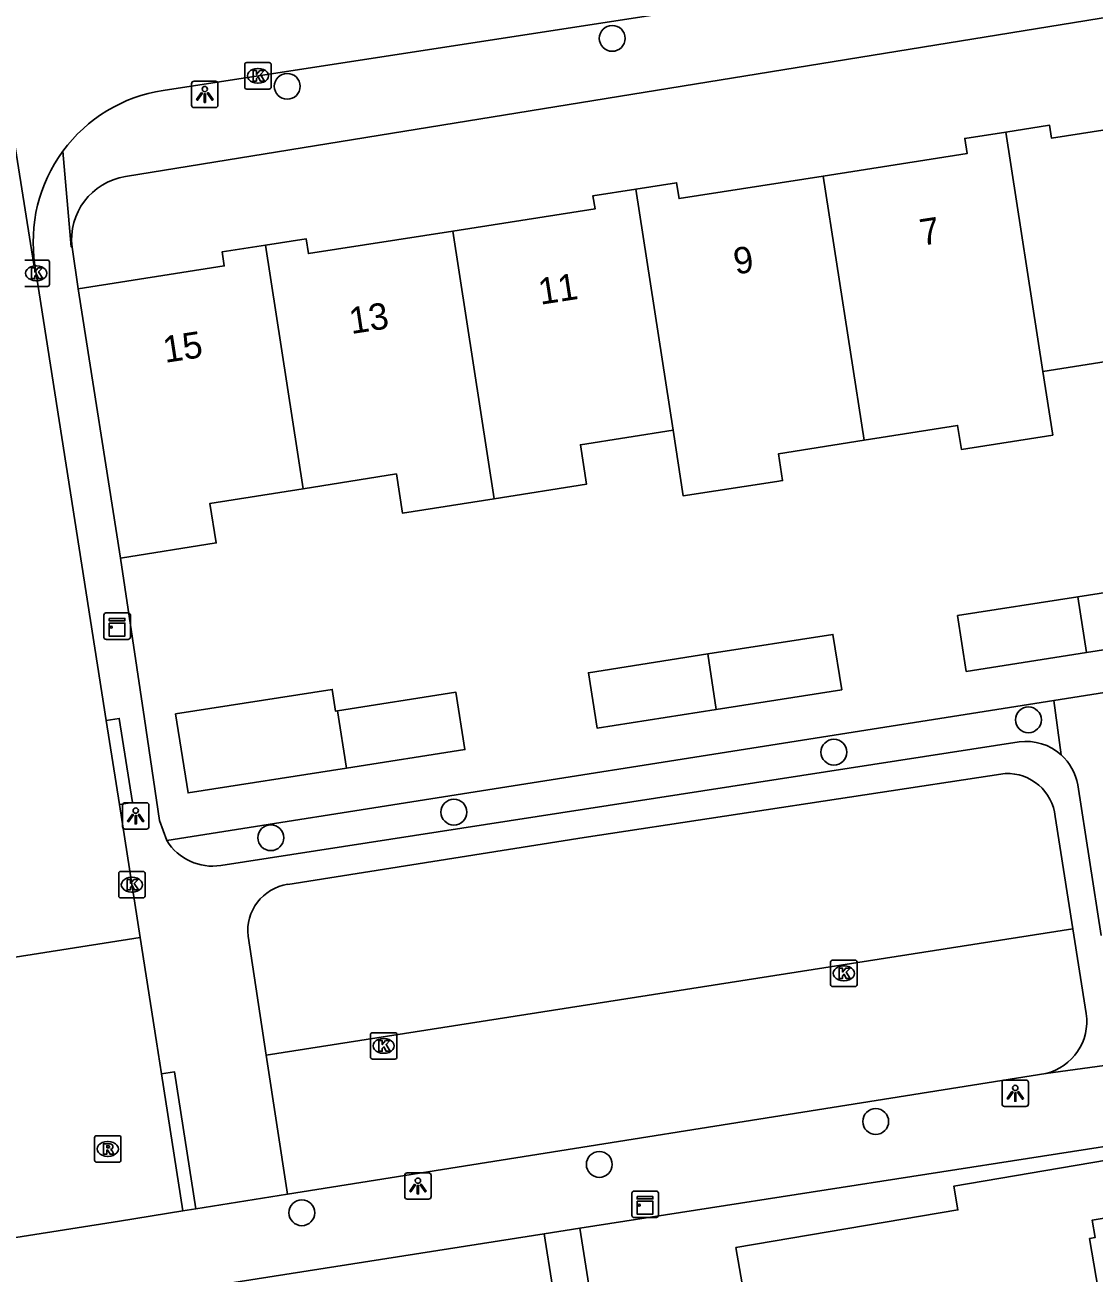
# Model space of a CAD drawing. Extents: x 160077 to 160945, y 386481 to 387498.
# Drawn here: x 160556.92 to 160597.37, y 387146.34 to 387193.58 of the extents above; entities that cross this region are included whole.
import ezdxf

# ---------------------------------------------------------------- set-up
doc = ezdxf.new("R2010")
doc.units = 0
for name, color, linetype in [('IMGEO_Boom', 7, 'Continuous'), ('IMGEO_Groenvoorziening', 7, 'Continuous'), ('IMGEO_Kast', 7, 'Continuous'), ('IMGEO_Kolk', 7, 'Continuous'), ('IMGEO_Lichtpunt', 7, 'Continuous'), ('IMGEO_Muur', 7, 'Continuous'), ('IMGEO_Pand', 7, 'Continuous'), ('IMGEO_Pand_nummerreeks', 7, 'Continuous'), ('IMGEO_Rijbaan_lokaal_open', 7, 'Continuous'), ('IMGEO_Rioolput', 7, 'Continuous'), ('IMGEO_Voetpad_open', 7, 'Continuous')]:
    doc.layers.add(name, color=color, linetype=linetype)

msp = doc.modelspace()

# ---------------------------------------------------------------- linework, layer by layer
at = {"layer": 'IMGEO_Boom'}
for centre in [(160579.14, 387193.072), (160566.841, 387191.256), (160594.89, 387167.278), (160587.528, 387166.054), (160573.148, 387163.784), (160566.218, 387162.815), (160589.11, 387152.074), (160578.651, 387150.449), (160567.394, 387148.619)]:
    msp.add_circle(centre, 0.489, dxfattribs=at)
at = {"layer": 'IMGEO_Groenvoorziening'}
for points in [[(160595.851, 387168.006), (160622.773, 387172.259)], [(160562.29, 387162.704), (160595.851, 387168.006)], [(160595.851, 387168.006), (160596.123, 387165.956)]]:
    msp.add_lwpolyline(points, dxfattribs=at)
at = {"layer": 'IMGEO_Kast'}
for p, q in [((160559.904, 387170.399), (160559.904, 387171.24)), ((160559.904, 387171.24), (160559.904, 387170.399)), ((160559.979, 387171.324), (160560.82, 387171.324)), ((160560.82, 387171.324), (160559.979, 387171.324)), ((160560.904, 387171.249), (160560.904, 387170.408)), ((160560.904, 387170.408), (160560.904, 387171.249)), ((160560.829, 387170.324), (160559.988, 387170.324)), ((160559.988, 387170.324), (160560.829, 387170.324)), ((160579.885, 387148.515), (160579.885, 387149.356)), ((160579.885, 387149.356), (160579.885, 387148.515)), ((160579.96, 387149.44), (160580.801, 387149.44)), ((160580.801, 387149.44), (160579.96, 387149.44)), ((160580.885, 387149.365), (160580.885, 387148.524)), ((160580.885, 387148.524), (160580.885, 387149.365)), ((160580.81, 387148.44), (160579.969, 387148.44)), ((160579.969, 387148.44), (160580.81, 387148.44))]:
    msp.add_line(p, q, dxfattribs=at)
for points in [[(160560.099, 387171.114), (160560.699, 387171.114), (160560.699, 387171.029), (160560.099, 387171.029), (160560.099, 387171.114)], [(160560.099, 387170.939), (160560.699, 387170.939), (160560.699, 387170.45), (160560.099, 387170.45), (160560.099, 387170.939)], [(160580.08, 387149.23), (160580.68, 387149.23), (160580.68, 387149.145), (160580.08, 387149.145), (160580.08, 387149.23)], [(160580.08, 387149.055), (160580.68, 387149.055), (160580.68, 387148.566), (160580.08, 387148.566), (160580.08, 387149.055)]]:
    msp.add_lwpolyline(points, dxfattribs=at)
for centre in [(160560.183, 387170.788), (160580.164, 387148.904)]:
    msp.add_circle(centre, 0.0377, dxfattribs=at)
for centre, start, end in [((160559.982, 387171.246), 92.4484, 184.2845), ((160559.982, 387171.246), 92.4484, 184.2845), ((160560.826, 387171.246), 2.4484, 94.2845), ((160560.826, 387171.246), 2.4484, 94.2845), ((160559.982, 387170.402), 182.4484, 274.2845), ((160559.982, 387170.402), 182.4484, 274.2845), ((160560.826, 387170.402), 272.4484, 4.2845), ((160560.826, 387170.402), 272.4484, 4.2845), ((160579.963, 387149.362), 92.4484, 184.2845), ((160579.963, 387149.362), 92.4484, 184.2845), ((160580.807, 387149.362), 2.4484, 94.2845), ((160580.807, 387149.362), 2.4484, 94.2845), ((160579.963, 387148.518), 182.4484, 274.2845), ((160579.963, 387148.518), 182.4484, 274.2845), ((160580.807, 387148.518), 272.4484, 4.2845), ((160580.807, 387148.518), 272.4484, 4.2845)]:
    msp.add_arc(centre, 0.0779, start, end, dxfattribs=at)
at = {"layer": 'IMGEO_Kolk'}
for p, q in [((160565.232, 387191.227), (160565.232, 387192.079)), ((160565.307, 387192.153), (160566.159, 387192.153)), ((160565.72, 387191.933), (160565.745, 387191.933)), ((160566.233, 387192.079), (160566.233, 387191.227)), ((160565.743, 387191.373), (160565.718, 387191.373)), ((160566.159, 387191.153), (160565.307, 387191.153)), ((160556.916, 387184.68), (160557.768, 387184.68)), ((160557.329, 387184.46), (160557.354, 387184.46)), ((160557.842, 387184.606), (160557.842, 387183.754)), ((160557.352, 387183.9), (160557.327, 387183.9)), ((160557.768, 387183.68), (160556.916, 387183.68)), ((160560.537, 387161.538), (160561.389, 387161.538)), ((160560.462, 387160.612), (160560.462, 387161.464)), ((160560.95, 387161.318), (160560.975, 387161.318)), ((160561.463, 387161.464), (160561.463, 387160.612)), ((160560.973, 387160.758), (160560.948, 387160.758)), ((160561.389, 387160.538), (160560.537, 387160.538)), ((160587.48, 387158.182), (160588.332, 387158.182)), ((160587.405, 387157.256), (160587.405, 387158.108)), ((160587.893, 387157.962), (160587.918, 387157.962)), ((160588.406, 387158.108), (160588.406, 387157.256)), ((160587.916, 387157.402), (160587.891, 387157.402)), ((160588.332, 387157.182), (160587.48, 387157.182)), ((160569.991, 387154.508), (160569.991, 387155.36)), ((160570.066, 387155.434), (160570.918, 387155.434)), ((160570.992, 387155.36), (160570.992, 387154.508)), ((160570.479, 387155.214), (160570.504, 387155.214)), ((160570.918, 387154.434), (160570.066, 387154.434)), ((160570.502, 387154.654), (160570.477, 387154.654))]:
    msp.add_line(p, q, dxfattribs=at)
for points in [[(160565.232, 387191.227), (160565.232, 387192.079)], [(160565.307, 387192.153), (160566.159, 387192.153)], [(160565.553, 387191.853), (160565.676, 387191.853), (160565.676, 387191.702), (160565.806, 387191.853), (160565.97, 387191.853), (160565.824, 387191.702), (160565.977, 387191.453), (160565.825, 387191.453), (160565.74, 387191.617), (160565.676, 387191.55), (160565.676, 387191.453), (160565.553, 387191.453), (160565.553, 387191.853)], [(160566.233, 387192.079), (160566.233, 387191.227)], [(160566.159, 387191.153), (160565.307, 387191.153)], [(160556.916, 387184.68), (160557.768, 387184.68)], [(160557.162, 387184.38), (160557.285, 387184.38), (160557.285, 387184.229), (160557.415, 387184.38), (160557.579, 387184.38), (160557.433, 387184.229), (160557.586, 387183.98), (160557.434, 387183.98), (160557.349, 387184.144), (160557.285, 387184.077), (160557.285, 387183.98), (160557.162, 387183.98), (160557.162, 387184.38)], [(160557.842, 387184.606), (160557.842, 387183.754)], [(160557.768, 387183.68), (160556.916, 387183.68)], [(160560.537, 387161.538), (160561.389, 387161.538)], [(160560.462, 387160.612), (160560.462, 387161.464)], [(160560.783, 387161.238), (160560.906, 387161.238), (160560.906, 387161.087), (160561.036, 387161.238), (160561.2, 387161.238), (160561.054, 387161.087), (160561.207, 387160.838), (160561.055, 387160.838), (160560.97, 387161.002), (160560.906, 387160.935), (160560.906, 387160.838), (160560.783, 387160.838), (160560.783, 387161.238)], [(160561.463, 387161.464), (160561.463, 387160.612)], [(160561.389, 387160.538), (160560.537, 387160.538)], [(160587.48, 387158.182), (160588.332, 387158.182)], [(160587.405, 387157.256), (160587.405, 387158.108)], [(160587.726, 387157.882), (160587.849, 387157.882), (160587.849, 387157.731), (160587.979, 387157.882), (160588.143, 387157.882), (160587.997, 387157.731), (160588.15, 387157.482), (160587.998, 387157.482), (160587.913, 387157.646), (160587.849, 387157.579), (160587.849, 387157.482), (160587.726, 387157.482), (160587.726, 387157.882)], [(160588.406, 387158.108), (160588.406, 387157.256)], [(160588.332, 387157.182), (160587.48, 387157.182)], [(160569.991, 387154.508), (160569.991, 387155.36)], [(160570.066, 387155.434), (160570.918, 387155.434)], [(160570.992, 387155.36), (160570.992, 387154.508)], [(160570.312, 387155.134), (160570.435, 387155.134), (160570.435, 387154.983), (160570.565, 387155.134), (160570.729, 387155.134), (160570.583, 387154.983), (160570.736, 387154.734), (160570.584, 387154.734), (160570.499, 387154.898), (160570.435, 387154.831), (160570.435, 387154.734), (160570.312, 387154.734), (160570.312, 387155.134)], [(160570.918, 387154.434), (160570.066, 387154.434)]]:
    msp.add_lwpolyline(points, dxfattribs=at)
for centre, start, end in [((160565.309, 387192.077), 91.552, 178.448), ((160565.309, 387192.077), 91.552, 178.448), ((160566.157, 387192.077), 1.552, 88.448), ((160566.157, 387192.077), 1.552, 88.448), ((160565.309, 387191.229), 181.552, 268.448), ((160565.309, 387191.229), 181.552, 268.448), ((160566.157, 387191.229), 271.552, 358.448), ((160566.157, 387191.229), 271.552, 358.448), ((160557.766, 387184.604), 1.552, 88.448), ((160557.766, 387184.604), 1.552, 88.448), ((160557.766, 387183.756), 271.552, 358.448), ((160557.766, 387183.756), 271.552, 358.448), ((160560.539, 387161.462), 91.552, 178.448), ((160560.539, 387161.462), 91.552, 178.448), ((160561.387, 387161.462), 1.552, 88.448), ((160561.387, 387161.462), 1.552, 88.448), ((160560.539, 387160.614), 181.552, 268.448), ((160560.539, 387160.614), 181.552, 268.448), ((160561.387, 387160.614), 271.552, 358.448), ((160561.387, 387160.614), 271.552, 358.448), ((160587.482, 387158.106), 91.552, 178.448), ((160587.482, 387158.106), 91.552, 178.448), ((160588.33, 387158.106), 1.552, 88.448), ((160588.33, 387158.106), 1.552, 88.448), ((160587.482, 387157.258), 181.552, 268.448), ((160587.482, 387157.258), 181.552, 268.448), ((160588.33, 387157.258), 271.552, 358.448), ((160588.33, 387157.258), 271.552, 358.448), ((160570.068, 387155.358), 91.552, 178.448), ((160570.068, 387155.358), 91.552, 178.448), ((160570.916, 387155.358), 1.552, 88.448), ((160570.916, 387155.358), 1.552, 88.448), ((160570.068, 387154.51), 181.552, 268.448), ((160570.068, 387154.51), 181.552, 268.448), ((160570.916, 387154.51), 271.552, 358.448), ((160570.916, 387154.51), 271.552, 358.448)]:
    msp.add_arc(centre, 0.0765, start, end, dxfattribs=at)
for centre, major_axis, ratio, start_param, end_param in [((160565.719, 387191.653), (-0.387, 0.002), 0.722429, 4.712389, 7.853982), ((160565.744, 387191.653), (-0.39, 0.002), 0.717154, 1.570796, 4.712389), ((160557.328, 387184.18), (-0.387, 0.002), 0.722429, 4.712389, 7.853982), ((160557.353, 387184.18), (-0.39, 0.002), 0.717154, 1.570796, 4.712389), ((160560.949, 387161.038), (-0.387, 0.002), 0.722429, 4.712389, 7.853982), ((160560.974, 387161.038), (-0.39, 0.002), 0.717154, 1.570796, 4.712389), ((160587.892, 387157.682), (-0.387, 0.002), 0.722429, 4.712389, 7.853982), ((160587.917, 387157.682), (-0.39, 0.002), 0.717154, 1.570796, 4.712389), ((160570.478, 387154.934), (-0.387, 0.002), 0.722429, 4.712389, 7.853982), ((160570.503, 387154.934), (-0.39, 0.002), 0.717154, 1.570796, 4.712389)]:
    msp.add_ellipse(centre, major_axis=major_axis, ratio=ratio, start_param=start_param, end_param=end_param, dxfattribs=at)
at = {"layer": 'IMGEO_Lichtpunt'}
for p, q in [((160563.222, 387191.355), (160563.222, 387190.548)), ((160563.222, 387191.355), (160563.222, 387190.548)), ((160564.124, 387191.45), (160563.316, 387191.45)), ((160564.124, 387191.45), (160563.316, 387191.45)), ((160564.218, 387190.548), (160564.218, 387191.355)), ((160564.218, 387190.548), (160564.218, 387191.355)), ((160563.316, 387190.454), (160564.124, 387190.454)), ((160563.316, 387190.454), (160564.124, 387190.454)), ((160560.609, 387164.044), (160560.609, 387163.237)), ((160560.609, 387164.044), (160560.609, 387163.237)), ((160561.511, 387164.139), (160560.703, 387164.139)), ((160561.511, 387164.139), (160560.703, 387164.139)), ((160561.605, 387163.237), (160561.605, 387164.044)), ((160561.605, 387163.237), (160561.605, 387164.044)), ((160560.703, 387163.143), (160561.511, 387163.143)), ((160560.703, 387163.143), (160561.511, 387163.143)), ((160593.893, 387153.545), (160593.893, 387152.738)), ((160593.893, 387153.545), (160593.893, 387152.738)), ((160594.795, 387153.64), (160593.987, 387153.64)), ((160594.795, 387153.64), (160593.987, 387153.64)), ((160594.889, 387152.738), (160594.889, 387153.545)), ((160594.889, 387152.738), (160594.889, 387153.545)), ((160593.987, 387152.644), (160594.795, 387152.644)), ((160593.987, 387152.644), (160594.795, 387152.644)), ((160571.288, 387150.036), (160571.288, 387149.229)), ((160571.288, 387150.036), (160571.288, 387149.229)), ((160572.19, 387150.131), (160571.382, 387150.131)), ((160572.19, 387150.131), (160571.382, 387150.131)), ((160572.284, 387149.229), (160572.284, 387150.036)), ((160572.284, 387149.229), (160572.284, 387150.036)), ((160571.382, 387149.135), (160572.19, 387149.135)), ((160571.382, 387149.135), (160572.19, 387149.135))]:
    msp.add_line(p, q, dxfattribs=at)
for points in [[(160563.596, 387191.019), (160563.635, 387190.991), (160563.447, 387190.729), (160563.409, 387190.756), (160563.596, 387191.019)], [(160563.698, 387190.971), (160563.745, 387190.971), (160563.745, 387190.649), (160563.698, 387190.649), (160563.698, 387190.971)], [(160563.808, 387190.991), (160563.846, 387191.018), (160564.033, 387190.756), (160563.994, 387190.728), (160563.808, 387190.991)], [(160560.983, 387163.708), (160561.022, 387163.68), (160560.834, 387163.418), (160560.796, 387163.445), (160560.983, 387163.708)], [(160561.085, 387163.66), (160561.132, 387163.66), (160561.132, 387163.338), (160561.085, 387163.338), (160561.085, 387163.66)], [(160561.195, 387163.68), (160561.233, 387163.707), (160561.42, 387163.445), (160561.381, 387163.417), (160561.195, 387163.68)], [(160594.267, 387153.209), (160594.306, 387153.181), (160594.118, 387152.919), (160594.08, 387152.946), (160594.267, 387153.209)], [(160594.369, 387153.161), (160594.416, 387153.161), (160594.416, 387152.839), (160594.369, 387152.839), (160594.369, 387153.161)], [(160594.479, 387153.181), (160594.517, 387153.208), (160594.704, 387152.946), (160594.665, 387152.918), (160594.479, 387153.181)], [(160571.662, 387149.7), (160571.701, 387149.672), (160571.513, 387149.41), (160571.475, 387149.437), (160571.662, 387149.7)], [(160571.874, 387149.672), (160571.912, 387149.699), (160572.099, 387149.437), (160572.06, 387149.409), (160571.874, 387149.672)], [(160571.764, 387149.652), (160571.811, 387149.652), (160571.811, 387149.33), (160571.764, 387149.33), (160571.764, 387149.652)]]:
    msp.add_lwpolyline(points, dxfattribs=at)
for centre in [(160563.721, 387191.153), (160561.108, 387163.842), (160594.392, 387153.343), (160571.787, 387149.834)]:
    msp.add_circle(centre, 0.0994, dxfattribs=at)
for centre, start, end in [((160563.316, 387191.355), 90, 180), ((160563.316, 387191.355), 90, 180), ((160564.124, 387191.355), 0, 90), ((160564.124, 387191.355), 0, 90), ((160563.316, 387190.548), 180, 270), ((160563.316, 387190.548), 180, 270), ((160564.124, 387190.548), 270, 0), ((160564.124, 387190.548), 270, 360), ((160560.703, 387164.044), 90, 180), ((160560.703, 387164.044), 90, 180), ((160561.511, 387164.044), 0, 90), ((160561.511, 387164.044), 0, 90), ((160560.703, 387163.237), 180, 270), ((160560.703, 387163.237), 180, 270), ((160561.511, 387163.237), 270, 0), ((160561.511, 387163.237), 270, 360), ((160593.987, 387153.545), 90, 180), ((160593.987, 387153.545), 90, 180), ((160594.795, 387153.545), 0, 90), ((160594.795, 387153.545), 0, 90), ((160593.987, 387152.738), 180, 270), ((160593.987, 387152.738), 180, 270), ((160594.795, 387152.738), 270, 0), ((160594.795, 387152.738), 270, 360), ((160571.382, 387150.036), 90, 180), ((160571.382, 387150.036), 90, 180), ((160572.19, 387150.036), 0, 90), ((160572.19, 387150.036), 0, 90), ((160571.382, 387149.229), 180, 270), ((160571.382, 387149.229), 180, 270), ((160572.19, 387149.229), 270, 0), ((160572.19, 387149.229), 270, 360)]:
    msp.add_arc(centre, 0.0946, start, end, dxfattribs=at)
at = {"layer": 'IMGEO_Muur'}
msp.add_lwpolyline([(160560.537, 387173.402), (160561.441, 387167.317)], dxfattribs=at)
at = {"layer": 'IMGEO_Pand'}
for points in [[(160594.032, 387189.525), (160595.689, 387189.784), (160595.765, 387189.293), (160601.107, 387190.127)], [(160587.121, 387187.859), (160592.566, 387188.709), (160592.477, 387189.282), (160594.032, 387189.525)], [(160595.436, 387180.464), (160594.032, 387189.525)], [(160580.028, 387187.365), (160581.575, 387187.607), (160581.669, 387187.007), (160587.121, 387187.859)], [(160588.67, 387177.862), (160587.121, 387187.859)], [(160573.104, 387185.777), (160578.488, 387186.618), (160578.411, 387187.112), (160580.028, 387187.365)], [(160581.44, 387178.245), (160580.028, 387187.365)], [(160566.016, 387185.245), (160567.552, 387185.485), (160567.64, 387184.923), (160573.104, 387185.777)], [(160574.674, 387175.644), (160573.104, 387185.777)], [(160558.923, 387183.594), (160564.456, 387184.458), (160564.373, 387184.989), (160566.016, 387185.245)], [(160566.016, 387185.245), (160567.445, 387176.026)], [(160560.537, 387173.402), (160558.923, 387183.594)], [(160602.663, 387180.081), (160599.262, 387179.542), (160599.025, 387181.033), (160595.436, 387180.464)], [(160595.436, 387180.464), (160595.808, 387178.058), (160592.352, 387177.512), (160592.208, 387178.423), (160588.67, 387177.862)], [(160581.44, 387178.245), (160577.935, 387177.69), (160578.171, 387176.198), (160574.674, 387175.644)], [(160588.67, 387177.862), (160585.432, 387177.349), (160585.589, 387176.333), (160585.372, 387176.299), (160581.826, 387175.75), (160581.44, 387178.245)], [(160574.674, 387175.644), (160571.207, 387175.094), (160570.97, 387176.585), (160567.445, 387176.026)], [(160567.445, 387176.026), (160563.917, 387175.467), (160564.153, 387173.975), (160560.537, 387173.402)], [(160596.757, 387171.935), (160601.518, 387172.681), (160601.849, 387170.568), (160597.084, 387169.821)], [(160597.084, 387169.821), (160592.539, 387169.109), (160592.208, 387171.222), (160596.757, 387171.935)], [(160596.757, 387171.935), (160597.084, 387169.821)], [(160582.753, 387169.77), (160587.494, 387170.513), (160587.823, 387168.414), (160583.078, 387167.67)], [(160583.078, 387167.67), (160578.567, 387166.963), (160578.238, 387169.062), (160582.753, 387169.77)], [(160582.753, 387169.77), (160583.078, 387167.67)], [(160569.084, 387165.448), (160563.088, 387164.508), (160562.618, 387167.502), (160568.542, 387168.431), (160568.671, 387167.605), (160568.748, 387167.617)], [(160568.748, 387167.617), (160573.223, 387168.319), (160573.563, 387166.151), (160569.084, 387165.448)], [(160568.748, 387167.617), (160569.084, 387165.448)], [(160589.356, 387138.611), (160588.739, 387142.241), (160584.795, 387141.57), (160584.139, 387145.429), (160583.82, 387147.304), (160592.221, 387148.726), (160592.068, 387149.63), (160597.838, 387150.607), (160598.182, 387148.576), (160598.197, 387148.49), (160597.3, 387148.338), (160597.413, 387147.677), (160597.202, 387147.641), (160597.776, 387144.255), (160600.083, 387144.098), (160600.707, 387140.417)]]:
    msp.add_lwpolyline(points, dxfattribs=at)
at = {"layer": 'IMGEO_Rijbaan_lokaal_open'}
for points in [[(160557.293, 387184.493), (160557.248, 387184.51), (160554.641, 387200.91), (160554.745, 387200.951)], [(160559.99, 387167.255), (160557.293, 387184.493)], [(160560.489, 387164.066), (160559.99, 387167.255)], [(160561.276, 387159.035), (160560.489, 387164.066)], [(160566.043, 387154.587), (160596.571, 387159.365)], [(160596.571, 387159.365), (160597.075, 387156.158)], [(160561.276, 387159.035), (160556.303, 387158.257)], [(160562.083, 387153.875), (160561.893, 387155.088), (160561.276, 387159.035)], [(160566.846, 387149.32), (160566.043, 387154.587)], [(160562.894, 387148.69), (160562.083, 387153.875)], [(160595.546, 387153.889), (160566.846, 387149.32)], [(160562.894, 387148.69), (160560.487, 387148.307), (160534.212, 387144.165)]]:
    msp.add_lwpolyline(points, dxfattribs=at)
msp.add_arc((160595.074, 387155.857), 2.024, 283.4974, 8.5533, dxfattribs=at)
at = {"layer": 'IMGEO_Rioolput'}
for p, q in [((160559.548, 387150.608), (160559.548, 387151.46)), ((160559.623, 387151.534), (160560.475, 387151.534)), ((160560.036, 387151.314), (160560.061, 387151.314)), ((160560.549, 387151.46), (160560.549, 387150.608)), ((160560.059, 387150.754), (160560.034, 387150.754)), ((160560.475, 387150.534), (160559.623, 387150.534))]:
    msp.add_line(p, q, dxfattribs=at)
for points in [[(160559.548, 387150.608), (160559.548, 387151.46)], [(160559.623, 387151.534), (160560.475, 387151.534)], [(160560.137, 387151.232), (160559.885, 387151.234), (160559.885, 387150.834)], [(160560.063, 387151.153), (160560.009, 387151.153), (160560.009, 387151.072)], [(160560.549, 387151.46), (160560.549, 387150.608)], [(160559.885, 387150.834), (160560.009, 387150.834), (160560.009, 387150.996), (160560.02, 387150.996)], [(160560.009, 387151.072), (160560.061, 387151.072)], [(160560.067, 387150.967), (160560.138, 387150.834), (160560.278, 387150.834), (160560.213, 387150.96)], [(160560.475, 387150.534), (160559.623, 387150.534)]]:
    msp.add_lwpolyline(points, dxfattribs=at)
for centre, radius, start, end in [((160559.625, 387151.458), 0.0765, 91.552, 178.448), ((160559.625, 387151.458), 0.0765, 91.552, 178.448), ((160560.069, 387151.057), 0.0964, 77.0061, 93.1865), ((160560.083, 387151.114), 0.0378, 276.6634, 79.6772), ((160560.136, 387151.122), 0.109, 350.3612, 89.416), ((160560.134, 387151.122), 0.112, 277.5842, 350.9817), ((160560.473, 387151.458), 0.0765, 1.552, 88.448), ((160560.473, 387151.458), 0.0765, 1.552, 88.448), ((160560.019, 387150.943), 0.0533, 26.0293, 88.6989), ((160560.045, 387151.261), 0.19, 274.7715, 282.9687), ((160560.118, 387150.907), 0.108, 29.5134, 73.7905), ((160559.625, 387150.61), 0.0765, 181.552, 268.448), ((160559.625, 387150.61), 0.0765, 181.552, 268.448), ((160560.473, 387150.61), 0.0765, 271.552, 358.448), ((160560.473, 387150.61), 0.0765, 271.552, 358.448)]:
    msp.add_arc(centre, radius, start, end, dxfattribs=at)
for centre, major_axis, ratio, start_param, end_param in [((160560.035, 387151.034), (-0.387, 0.002), 0.722429, 4.712389, 7.853982), ((160560.06, 387151.034), (-0.39, 0.002), 0.717154, 1.570796, 4.712389)]:
    msp.add_ellipse(centre, major_axis=major_axis, ratio=ratio, start_param=start_param, end_param=end_param, dxfattribs=at)
at = {"layer": 'IMGEO_Voetpad_open'}
for points in [[(160613.805, 387199.208), (160613.137, 387199.121), (160610.944, 387198.789), (160589.118, 387195.256), (160562.142, 387191.101)], [(160560.715, 387187.837), (160615.291, 387196.711), (160617.086, 387196.996)], [(160558.35, 387188.801), (160558.663, 387185.185), (160558.698, 387185.162)], [(160558.923, 387183.594), (160558.698, 387185.162)], [(160562.29, 387162.704), (160562.012, 387163.469), (160561.441, 387167.317), (160560.537, 387173.402)], [(160559.99, 387167.255), (160560.484, 387167.331), (160560.983, 387164.142), (160560.489, 387164.066)], [(160594.538, 387166.439), (160564.332, 387161.765)], [(160566.86, 387161.05), (160578.073, 387162.827), (160594.014, 387165.245)], [(160597.647, 387159.11), (160596.754, 387164.815)], [(160595.903, 387163.614), (160596.571, 387159.365)], [(160566.043, 387154.587), (160565.357, 387159.085)], [(160601.186, 387154.687), (160601.189, 387154.665), (160595.546, 387153.889)], [(160562.083, 387153.875), (160562.576, 387153.952), (160563.387, 387148.767)], [(160577.918, 387148.033), (160599.798, 387151.446)], [(160566.846, 387149.32), (160563.387, 387148.767)], [(160563.387, 387148.767), (160562.894, 387148.69)], [(160533.512, 387141.07), (160576.566, 387147.818)], [(160577.918, 387148.033), (160576.566, 387147.818)], [(160576.566, 387147.818), (160577.19, 387143.831)], [(160608.755, 387093.814), (160587.001, 387090.478), (160577.918, 387148.033)]]:
    msp.add_lwpolyline(points, dxfattribs=at)
for centre, radius, start, end in [((160563.022, 387185.374), 5.794, 98.7379, 143.7391), ((160563.022, 387185.371), 5.795, 143.7138, 188.715), ((160561.085, 387185.46), 2.406, 98.847, 187.1191), ((160594.809, 387164.487), 1.971, 48.1937, 97.911), ((160594.815, 387164.488), 1.966, 9.5817, 48.3056), ((160594.092, 387163.426), 1.82, 5.9173, 92.4668), ((160564.011, 387163.757), 2.018, 211.466, 279.144), ((160567.136, 387159.282), 1.79, 98.8667, 186.3096)]:
    msp.add_arc(centre, radius, start, end, dxfattribs=at)

# ---------------------------------------------------------------- texts
at = {"layer": 'IMGEO_Pand_nummerreeks'}
for s, rotation, p in [('7', 8.804, (160590.855, 387185.221)), ('9', 8.8064, (160583.81, 387184.13)), ('11', 8.804, (160576.423, 387182.986)), ('13', 8.804, (160569.265, 387181.877)), ('15', 8.804, (160562.22, 387180.786))]:
    msp.add_text(s, height=1, rotation=rotation, dxfattribs=at).set_placement(p)

doc.saveas('drawing.dxf')
